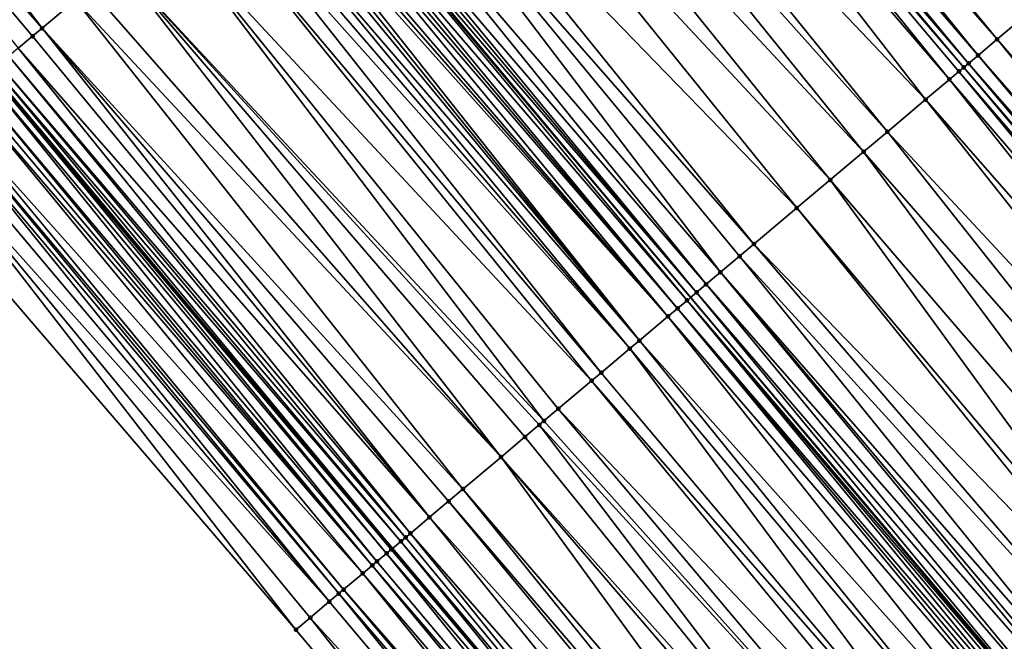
# Model space of a CAD drawing. Header units: feet. Extents: x 2004186 to 2014793, y 836912 to 864902.
# Tile 512 of 974: x 2009159 to 2009191, y 849848 to 849868. Entities that reach past the tile are written whole.
import ezdxf

# ---------------------------------------------------------------- set-up
doc = ezdxf.new("R2010")
doc.units = ezdxf.units.FT
doc.header["$LTSCALE"] = 100
doc.header["$MEASUREMENT"] = 0
for name, color, linetype, lineweight in [('EP_Travel Lane', 5, 'Continuous', 40), ('GPL_Skip Line', 2, 'Continuous', 40), ('Road Shots', 4, 'Continuous', 200), ('Road X-Section', 30, 'Continuous', 13)]:
    doc.layers.add(name, color=color, linetype=linetype, lineweight=lineweight)
doc.layers.add('I-77 SB_MM21-27-Surface-Border', color=7, linetype='Continuous')
doc.layers.add('I-77 SB_MM21-27-Surface-TIN', color=7, linetype='Continuous')

msp = doc.modelspace()

# ---------------------------------------------------------------- linework, layer by layer
at = {"layer": 'EP_Travel Lane'}
msp.add_polyline3d([(2009248.711582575, 849758.8066755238, 425.9851145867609), (2009235.831130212, 849774.1068169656, 425.9918020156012), (2009222.954624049, 849789.3975841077, 425.9544005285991), (2009210.068284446, 849804.6927735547, 425.934785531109), (2009197.18194539, 849819.9879623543, 425.9167555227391), (2009184.295617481, 849835.2831379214, 425.9311335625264), (2009171.409278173, 849850.5783270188, 425.9123745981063), (2009158.522948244, 849865.8735049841, 425.9208108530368), (2009145.636616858, 849881.1686846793, 425.9254772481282), (2009132.750286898, 849896.4638626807, 425.9335657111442), (2009119.853862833, 849911.7654013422, 425.9412436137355), (2009106.961927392, 849927.0558134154, 425.9879179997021), (2009094.069980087, 849942.3462395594, 426.0210785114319), (2009081.178018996, 849957.636682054, 426.0383791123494), (2009068.286066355, 849972.9271145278, 426.0653224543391), (2009055.394116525, 849988.2175436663, 426.0955201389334), (2009042.502172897, 850003.5079654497, 426.1328361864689)], dxfattribs=at)
at = {"layer": 'GPL_Skip Line'}
for points in [[(2009280.342932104, 849759.2818845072, 426.3741667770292), (2009267.467481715, 849774.5862236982, 426.3685787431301), (2009254.592042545, 849789.8905495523, 426.3357610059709), (2009241.714104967, 849805.1927901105, 426.3240390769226), (2009228.832333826, 849820.4918240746, 426.3074661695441), (2009215.950572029, 849835.7908469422, 426.3180639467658), (2009203.068817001, 849851.0898617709, 426.3483442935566), (2009190.187054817, 849866.3888850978, 426.3578172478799), (2009177.305283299, 849881.6879195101, 426.3401470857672), (2009164.423530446, 849896.9869317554, 426.3767538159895), (2009151.541766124, 849912.2859576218, 426.3800087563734), (2009138.6634033, 849927.5878026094, 426.428996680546), (2009125.788463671, 849942.8925916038, 426.4307383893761), (2009112.913553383, 849958.1973457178, 426.4662020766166), (2009100.038626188, 849973.5021199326, 426.4822330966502), (2009087.16368466, 849988.8069111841, 426.4817926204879), (2009074.288790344, 850004.1116463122, 426.5356119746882)], [(2009258.240436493, 849766.8234536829, 426.2355876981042), (2009245.35881301, 849782.1225825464, 426.2096794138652), (2009232.481298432, 849797.4188704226, 426.1892280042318), (2009219.60221179, 849812.7201698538, 426.1653150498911), (2009206.723128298, 849828.0214655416, 426.1505671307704), (2009193.844062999, 849843.3227396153, 426.1887344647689), (2009180.964987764, 849858.6240254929, 426.1980038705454), (2009168.085904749, 849873.9253206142, 426.1846081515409), (2009155.206833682, 849889.2266015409, 426.2061943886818), (2009142.32775902, 849904.5278867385, 426.2169670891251), (2009129.441450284, 849919.8302820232, 426.2487433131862), (2009116.554901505, 849935.1252775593, 426.265992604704), (2009103.668353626, 849950.4202720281, 426.2843243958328), (2009090.781818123, 849965.7152518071, 426.3168493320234), (2009077.895265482, 849981.0102519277, 426.3296685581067), (2009065.008742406, 849996.3052169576, 426.3764487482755)]]:
    msp.add_polyline3d(points, dxfattribs=at)
at = {"layer": 'I-77 SB_MM21-27-Surface-Border', "color": 3, "linetype": 'ByBlock', "lineweight": -2}
msp.add_polyline3d([(2009247.26595695, 849757.5903889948, 425.8772676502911), (2009234.390502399, 849772.8947331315, 425.88163072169), (2009222.131206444, 849788.7043066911, 425.8979844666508), (2009208.025482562, 849802.9728360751, 425.7920166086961), (2009194.378737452, 849817.6278088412, 425.7093740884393), (2009181.190988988, 849832.6692037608, 425.7020373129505), (2009168.309222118, 849847.9682326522, 425.6978851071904), (2009155.274461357, 849863.1384482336, 425.6830595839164), (2009142.392697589, 849878.4374734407, 425.6883929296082), (2009129.510938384, 849893.7364932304, 425.7061424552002), (2009116.776965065, 849909.1773756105, 425.7309343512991), (2009104.36123053, 849924.8683390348, 425.8036464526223), (2009091.639366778, 849940.3018439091, 425.8377661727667), (2009079.529735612, 849956.2502966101, 425.919551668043), (2009068.185393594, 849972.8424359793, 426.0590927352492), (2009054.698256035, 849987.6322359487, 426.0529552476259), (2009040.445848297, 850001.7783267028, 426.0108012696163)], dxfattribs=at)
at = {"layer": 'I-77 SB_MM21-27-Surface-TIN', "color": 128, "linetype": 'ByBlock', "lineweight": -2}
for points in [[(2009148.053445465, 849883.2035969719, 426.0041719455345), (2009146.982505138, 849882.301883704, 425.9792522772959), (2009160.17025104, 849867.2604918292, 425.9787665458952)], [(2009148.053445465, 849883.2035969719, 426.0041719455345), (2009160.17025104, 849867.2604918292, 425.9787665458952), (2009161.241192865, 849868.1622033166, 426.0080686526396)], [(2009146.982505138, 849882.301883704, 425.9792522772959), (2009159.864268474, 849867.00285901, 425.9727591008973), (2009160.17025104, 849867.2604918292, 425.9787665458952)], [(2009146.982505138, 849882.301883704, 425.9792522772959), (2009159.405293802, 849866.6164107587, 425.9613543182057), (2009159.864268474, 849867.00285901, 425.9727591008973)], [(2009178.070231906, 849882.332010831, 426.3324602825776), (2009177.611263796, 849881.9455547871, 426.3401369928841), (2009190.799012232, 849866.904159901, 426.34738953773)], [(2009178.070231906, 849882.332010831, 426.3324602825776), (2009190.799012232, 849866.904159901, 426.34738953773), (2009191.869933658, 849867.8058956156, 426.3173649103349)], [(2009177.152293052, 849881.5591018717, 426.3401521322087), (2009190.187054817, 849866.3888850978, 426.3578172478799), (2009177.305283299, 849881.6879195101, 426.3401470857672)], [(2009177.611263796, 849881.9455547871, 426.3401369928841), (2009177.305283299, 849881.6879195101, 426.3401470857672), (2009190.187054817, 849866.3888850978, 426.3578172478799)], [(2009177.611263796, 849881.9455547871, 426.3401369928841), (2009190.187054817, 849866.3888850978, 426.3578172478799), (2009190.799012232, 849866.904159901, 426.34738953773)], [(2009176.999303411, 849881.4302835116, 426.3419244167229), (2009176.846316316, 849881.3014621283, 426.3510989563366), (2009189.881074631, 849866.1312494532, 426.3587294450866)], [(2009177.152293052, 849881.5591018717, 426.3401521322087), (2009176.999303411, 849881.4302835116, 426.3419244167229), (2009189.881074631, 849866.1312494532, 426.3587294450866)], [(2009177.152293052, 849881.5591018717, 426.3401521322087), (2009189.881074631, 849866.1312494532, 426.3587294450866), (2009190.187054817, 849866.3888850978, 426.3578172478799)], [(2009176.693326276, 849881.172644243, 426.3517085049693), (2009176.234353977, 849880.7861931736, 426.3472041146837), (2009189.26911349, 849865.6159790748, 426.3583228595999)], [(2009176.846316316, 849881.3014621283, 426.3510989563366), (2009176.693326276, 849881.172644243, 426.3517085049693), (2009189.728085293, 849866.0024307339, 426.3613815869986)], [(2009176.693326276, 849881.172644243, 426.3517085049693), (2009189.575094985, 849865.8736131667, 426.361212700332), (2009189.728085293, 849866.0024307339, 426.3613815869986)], [(2009176.693326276, 849881.172644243, 426.3517085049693), (2009189.26911349, 849865.6159790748, 426.3583228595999), (2009189.575094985, 849865.8736131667, 426.361212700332)], [(2009176.846316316, 849881.3014621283, 426.3510989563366), (2009189.728085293, 849866.0024307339, 426.3613815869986), (2009189.881074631, 849866.1312494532, 426.3587294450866)], [(2009176.234353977, 849880.7861931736, 426.3472041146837), (2009174.704440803, 849879.4980294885, 426.3161608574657), (2009188.504156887, 849864.9718972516, 426.3427566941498)], [(2009176.234353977, 849880.7861931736, 426.3472041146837), (2009188.504156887, 849864.9718972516, 426.3427566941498), (2009189.26911349, 849865.6159790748, 426.3583228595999)], [(2009174.704440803, 849879.4980294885, 426.3161608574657), (2009173.939484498, 849878.8539473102, 426.3014612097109), (2009187.280225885, 849863.9413668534, 426.3165800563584)], [(2009174.704440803, 849879.4980294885, 426.3161608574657), (2009187.280225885, 849863.9413668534, 426.3165800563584), (2009188.504156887, 849864.9718972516, 426.3427566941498)], [(2009173.939484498, 849878.8539473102, 426.3014612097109), (2009172.868546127, 849877.952231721, 426.2822027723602), (2009186.51526896, 849863.2972854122, 426.3000782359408)], [(2009173.939484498, 849878.8539473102, 426.3014612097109), (2009186.51526896, 849863.2972854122, 426.3000782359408), (2009187.280225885, 849863.9413668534, 426.3165800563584)], [(2009172.868546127, 849877.952231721, 426.2822027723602), (2009171.797605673, 849877.0505186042, 426.256890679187), (2009185.444330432, 849862.3955700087, 426.2803691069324)], [(2009172.868546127, 849877.952231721, 426.2822027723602), (2009185.444330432, 849862.3955700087, 426.2803691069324), (2009186.51526896, 849863.2972854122, 426.3000782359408)], [(2009171.797605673, 849877.0505186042, 426.256890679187), (2009170.420683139, 849875.8911720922, 426.2269814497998), (2009184.373389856, 849861.4938570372, 426.2547053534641)], [(2009171.797605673, 849877.0505186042, 426.256890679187), (2009184.373389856, 849861.4938570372, 426.2547053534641), (2009185.444330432, 849862.3955700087, 426.2803691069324)], [(2009170.420683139, 849875.8911720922, 426.2269814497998), (2009169.808719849, 849875.375904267, 426.2203210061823), (2009182.996468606, 849860.3345089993, 426.2285370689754)], [(2009170.420683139, 849875.8911720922, 426.2269814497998), (2009182.996468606, 849860.3345089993, 426.2285370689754), (2009184.373389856, 849861.4938570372, 426.2547053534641)], [(2009169.808719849, 849875.375904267, 426.2203210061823), (2009168.890774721, 849874.6030027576, 426.2097709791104), (2009181.925533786, 849859.4327891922, 426.2196107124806)], [(2009169.808719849, 849875.375904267, 426.2203210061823), (2009182.537495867, 849859.9480584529, 426.2227536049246), (2009182.996468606, 849860.3345089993, 426.2285370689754)], [(2009169.808719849, 849875.375904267, 426.2203210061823), (2009181.925533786, 849859.4327891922, 426.2196107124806), (2009182.537495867, 849859.9480584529, 426.2227536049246)], [(2009168.890774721, 849874.6030027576, 426.2097709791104), (2009168.431800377, 849874.2165541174, 426.1993186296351), (2009181.466561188, 849859.0463384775, 426.2142393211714)], [(2009168.890774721, 849874.6030027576, 426.2097709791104), (2009181.466561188, 849859.0463384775, 426.2142393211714), (2009181.925533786, 849859.4327891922, 426.2196107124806)], [(2009168.431800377, 849874.2165541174, 426.1993186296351), (2009168.278807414, 849874.0877397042, 426.1914265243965), (2009181.160577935, 849858.7887064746, 426.2062343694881)], [(2009168.431800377, 849874.2165541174, 426.1993186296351), (2009181.160577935, 849858.7887064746, 426.2062343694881), (2009181.466561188, 849859.0463384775, 426.2142393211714)], [(2009167.819831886, 849873.7012924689, 426.1775339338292), (2009180.854593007, 849858.5310764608, 426.1933584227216), (2009168.085904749, 849873.9253206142, 426.1846081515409)], [(2009168.125815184, 849873.9589244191, 426.1856692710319), (2009168.085904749, 849873.9253206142, 426.1846081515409), (2009180.964987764, 849858.6240254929, 426.1980038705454)], [(2009180.854593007, 849858.5310764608, 426.1933584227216), (2009180.964987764, 849858.6240254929, 426.1980038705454), (2009168.085904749, 849873.9253206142, 426.1846081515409)], [(2009168.278807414, 849874.0877397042, 426.1914265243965), (2009168.125815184, 849873.9589244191, 426.1856692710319), (2009181.160577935, 849858.7887064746, 426.2062343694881)], [(2009168.125815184, 849873.9589244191, 426.1856692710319), (2009180.964987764, 849858.6240254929, 426.1980038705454), (2009181.160577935, 849858.7887064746, 426.2062343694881)], [(2009167.666842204, 849873.572474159, 426.1791842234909), (2009167.513851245, 849873.4436573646, 426.1771219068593), (2009180.548612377, 849858.2734413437, 426.1929795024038)], [(2009167.819831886, 849873.7012924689, 426.1775339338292), (2009167.666842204, 849873.572474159, 426.1791842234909), (2009180.548612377, 849858.2734413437, 426.1929795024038)], [(2009167.819831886, 849873.7012924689, 426.1775339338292), (2009180.548612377, 849858.2734413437, 426.1929795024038), (2009180.854593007, 849858.5310764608, 426.1933584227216)], [(2009167.2078728, 849873.1860196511, 426.183098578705), (2009167.054881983, 849873.057202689, 426.1814476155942), (2009180.242629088, 849858.0158093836, 426.1848690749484)], [(2009167.513851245, 849873.4436573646, 426.1771219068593), (2009167.2078728, 849873.1860196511, 426.183098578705), (2009180.242629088, 849858.0158093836, 426.1848690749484)], [(2009167.513851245, 849873.4436573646, 426.1771219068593), (2009180.242629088, 849858.0158093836, 426.1848690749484), (2009180.548612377, 849858.2734413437, 426.1929795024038)], [(2009166.90188962, 849872.9283875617, 426.175304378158), (2009166.748896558, 849872.7995732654, 426.1671263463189), (2009179.324675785, 849857.2429175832, 426.1505490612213)], [(2009167.054881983, 849873.057202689, 426.1814476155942), (2009166.90188962, 849872.9283875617, 426.175304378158), (2009180.242629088, 849858.0158093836, 426.1848690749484)], [(2009166.90188962, 849872.9283875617, 426.175304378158), (2009179.324675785, 849857.2429175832, 426.1505490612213), (2009180.242629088, 849858.0158093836, 426.1848690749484)], [(2009166.5959043, 849872.6707580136, 426.1612872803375), (2009166.28991999, 849872.4131272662, 426.1502065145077), (2009179.324675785, 849857.2429175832, 426.1505490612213)], [(2009166.748896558, 849872.7995732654, 426.1671263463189), (2009166.5959043, 849872.6707580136, 426.1612872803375), (2009179.324675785, 849857.2429175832, 426.1505490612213)], [(2009166.28991999, 849872.4131272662, 426.1502065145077), (2009165.983937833, 849872.1554939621, 426.1453862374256), (2009179.018692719, 849856.9852853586, 426.1430873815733)], [(2009166.28991999, 849872.4131272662, 426.1502065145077), (2009179.018692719, 849856.9852853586, 426.1430873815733), (2009179.324675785, 849857.2429175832, 426.1505490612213)], [(2009165.677954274, 849871.897862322, 426.1364918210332), (2009165.218979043, 849871.5114147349, 426.1234607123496), (2009178.100741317, 849856.2123913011, 426.1142939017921)], [(2009165.983937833, 849872.1554939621, 426.1453862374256), (2009165.677954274, 849871.897862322, 426.1364918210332), (2009179.018692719, 849856.9852853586, 426.1430873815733)], [(2009165.677954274, 849871.897862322, 426.1364918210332), (2009178.100741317, 849856.2123913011, 426.1142939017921), (2009179.018692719, 849856.9852853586, 426.1430873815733)], [(2009165.218979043, 849871.5114147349, 426.1234607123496), (2009164.148034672, 849870.6097062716, 426.0867548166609), (2009177.794756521, 849855.9547611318, 426.1017991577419)], [(2009165.218979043, 849871.5114147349, 426.1234607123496), (2009177.794756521, 849855.9547611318, 426.1017991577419), (2009178.100741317, 849856.2123913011, 426.1142939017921)], [(2009164.148034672, 849870.6097062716, 426.0867548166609), (2009162.618118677, 849869.3215459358, 426.0475095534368), (2009176.264837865, 849854.6666039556, 426.0548236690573)], [(2009164.148034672, 849870.6097062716, 426.0867548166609), (2009176.723812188, 849855.0530526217, 426.0652108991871), (2009177.794756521, 849855.9547611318, 426.1017991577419)], [(2009164.148034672, 849870.6097062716, 426.0867548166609), (2009176.264837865, 849854.6666039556, 426.0548236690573), (2009176.723812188, 849855.0530526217, 426.0652108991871)], [(2009162.618118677, 849869.3215459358, 426.0475095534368), (2009161.700167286, 849868.5486518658, 426.018743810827), (2009174.887911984, 849853.5072614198, 426.0151832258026)], [(2009162.618118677, 849869.3215459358, 426.0475095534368), (2009176.111845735, 849854.537788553, 426.0493545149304), (2009176.264837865, 849854.6666039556, 426.0548236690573)], [(2009162.618118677, 849869.3215459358, 426.0475095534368), (2009175.652871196, 849854.1513401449, 426.0383361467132), (2009176.111845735, 849854.537788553, 426.0493545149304)], [(2009162.618118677, 849869.3215459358, 426.0475095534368), (2009174.887911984, 849853.5072614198, 426.0151832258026), (2009175.652871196, 849854.1513401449, 426.0383361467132)], [(2009161.700167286, 849868.5486518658, 426.018743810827), (2009161.241192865, 849868.1622033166, 426.0080686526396), (2009174.887911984, 849853.5072614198, 426.0151832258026)], [(2009161.241192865, 849868.1622033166, 426.0080686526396), (2009160.17025104, 849867.2604918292, 425.9787665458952), (2009173.663980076, 849852.4767320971, 425.9863732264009)], [(2009161.241192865, 849868.1622033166, 426.0080686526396), (2009173.663980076, 849852.4767320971, 425.9863732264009), (2009174.887911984, 849853.5072614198, 426.0151832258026)], [(2009191.869933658, 849867.8058956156, 426.3173649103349), (2009190.799012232, 849866.904159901, 426.34738953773), (2009203.833765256, 849851.7339535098, 426.33963158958)], [(2009160.17025104, 849867.2604918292, 425.9787665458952), (2009159.864268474, 849867.00285901, 425.9727591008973), (2009172.593040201, 849851.5750182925, 425.9627491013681)], [(2009160.17025104, 849867.2604918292, 425.9787665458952), (2009173.205005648, 849852.0902835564, 425.9756788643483), (2009173.663980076, 849852.4767320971, 425.9863732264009)], [(2009160.17025104, 849867.2604918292, 425.9787665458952), (2009172.593040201, 849851.5750182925, 425.9627491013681), (2009173.205005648, 849852.0902835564, 425.9756788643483)], [(2009159.864268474, 849867.00285901, 425.9727591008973), (2009159.405293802, 849866.6164107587, 425.9613543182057), (2009172.593040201, 849851.5750182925, 425.9627491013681)], [(2009190.799012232, 849866.904159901, 426.34738953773), (2009190.187054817, 849866.3888850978, 426.3578172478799), (2009203.374797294, 849851.3474972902, 426.3477394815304)], [(2009190.799012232, 849866.904159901, 426.34738953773), (2009203.374797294, 849851.3474972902, 426.3477394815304), (2009203.833765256, 849851.7339535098, 426.33963158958)], [(2009159.405293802, 849866.6164107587, 425.9613543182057), (2009159.099308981, 849866.3587806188, 425.9487865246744), (2009171.981072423, 849851.0597557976, 425.9430390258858)], [(2009159.405293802, 849866.6164107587, 425.9613543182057), (2009171.981072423, 849851.0597557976, 425.9430390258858), (2009172.593040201, 849851.5750182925, 425.9627491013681)], [(2009159.099308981, 849866.3587806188, 425.9487865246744), (2009158.793325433, 849866.1011489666, 425.9399217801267), (2009171.828081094, 849850.9309394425, 425.9399026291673)], [(2009159.099308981, 849866.3587806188, 425.9487865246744), (2009171.828081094, 849850.9309394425, 425.9399026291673), (2009171.981072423, 849851.0597557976, 425.9430390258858)], [(2009189.881074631, 849866.1312494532, 426.3587294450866), (2009203.068817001, 849851.0898617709, 426.3483442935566), (2009190.187054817, 849866.3888850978, 426.3578172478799)], [(2009203.221806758, 849851.2186799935, 426.3469085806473), (2009190.187054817, 849866.3888850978, 426.3578172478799), (2009203.068817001, 849851.0898617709, 426.3483442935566)], [(2009203.374797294, 849851.3474972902, 426.3477394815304), (2009190.187054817, 849866.3888850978, 426.3578172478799), (2009203.221806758, 849851.2186799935, 426.3469085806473)], [(2009158.640332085, 849865.972335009, 425.9309138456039), (2009158.522948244, 849865.8735049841, 425.9208108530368), (2009171.409278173, 849850.5783270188, 425.9123745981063)], [(2009158.793325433, 849866.1011489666, 425.9399217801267), (2009158.640332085, 849865.972335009, 425.9309138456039), (2009171.67508867, 849850.8021243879, 425.9335816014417)], [(2009158.640332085, 849865.972335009, 425.9309138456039), (2009171.409278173, 849850.5783270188, 425.9123745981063), (2009171.67508867, 849850.8021243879, 425.9335816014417)], [(2009158.793325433, 849866.1011489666, 425.9399217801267), (2009171.67508867, 849850.8021243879, 425.9335816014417), (2009171.828081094, 849850.9309394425, 425.9399026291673)], [(2009189.728085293, 849866.0024307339, 426.3613815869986), (2009189.575094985, 849865.8736131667, 426.361212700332), (2009202.609849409, 849850.7034051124, 426.3575273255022)], [(2009189.881074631, 849866.1312494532, 426.3587294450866), (2009189.728085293, 849866.0024307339, 426.3613815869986), (2009202.762837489, 849850.8322253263, 426.3512157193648)], [(2009189.728085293, 849866.0024307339, 426.3613815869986), (2009202.609849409, 849850.7034051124, 426.3575273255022), (2009202.762837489, 849850.8322253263, 426.3512157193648)], [(2009189.881074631, 849866.1312494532, 426.3587294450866), (2009202.762837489, 849850.8322253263, 426.3512157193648), (2009203.068817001, 849851.0898617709, 426.3483442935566)], [(2009158.334343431, 849865.7147094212, 425.907199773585), (2009158.028357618, 849865.4570804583, 425.8917497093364), (2009170.910121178, 849850.1580554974, 425.8863486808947)], [(2009158.487337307, 849865.8435227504, 425.9177458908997), (2009158.334343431, 849865.7147094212, 425.907199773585), (2009171.21610575, 849850.4156859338, 425.8981894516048)], [(2009158.334343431, 849865.7147094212, 425.907199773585), (2009170.910121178, 849850.1580554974, 425.8863486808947), (2009171.21610575, 849850.4156859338, 425.8981894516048)], [(2009158.487337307, 849865.8435227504, 425.9177458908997), (2009171.369099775, 849850.5444990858, 425.9091690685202), (2009158.522948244, 849865.8735049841, 425.9208108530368)], [(2009158.487337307, 849865.8435227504, 425.9177458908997), (2009171.21610575, 849850.4156859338, 425.8981894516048), (2009171.369099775, 849850.5444990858, 425.9091690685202)], [(2009171.369099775, 849850.5444990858, 425.9091690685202), (2009171.409278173, 849850.5783270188, 425.9123745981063), (2009158.522948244, 849865.8735049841, 425.9208108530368)], [(2009189.26911349, 849865.6159790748, 426.3583228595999), (2009188.504156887, 849864.9718972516, 426.3427566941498), (2009201.691905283, 849849.9305024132, 426.3498943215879)], [(2009189.575094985, 849865.8736131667, 426.361212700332), (2009189.26911349, 849865.6159790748, 426.3583228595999), (2009202.303869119, 849850.4457695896, 426.3581408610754)], [(2009189.26911349, 849865.6159790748, 426.3583228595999), (2009201.691905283, 849849.9305024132, 426.3498943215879), (2009202.303869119, 849850.4457695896, 426.3581408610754)], [(2009189.575094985, 849865.8736131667, 426.361212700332), (2009202.456859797, 849850.5745867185, 426.3593829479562), (2009202.609849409, 849850.7034051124, 426.3575273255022)], [(2009189.575094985, 849865.8736131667, 426.361212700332), (2009202.303869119, 849850.4457695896, 426.3581408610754), (2009202.456859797, 849850.5745867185, 426.3593829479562)], [(2009157.875363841, 849865.328267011, 425.8814931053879), (2009157.72236879, 849865.1994550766, 425.8675313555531), (2009170.757127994, 849850.0292413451, 425.8778181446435)], [(2009158.028357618, 849865.4570804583, 425.8917497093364), (2009157.875363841, 849865.328267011, 425.8814931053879), (2009170.757127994, 849850.0292413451, 425.8778181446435)], [(2009158.028357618, 849865.4570804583, 425.8917497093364), (2009170.757127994, 849850.0292413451, 425.8778181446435), (2009170.910121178, 849850.1580554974, 425.8863486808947)], [(2009157.72236879, 849865.1994550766, 425.8675313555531), (2009157.110385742, 849864.6842107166, 425.8034142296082), (2009170.451139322, 849849.7716157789, 425.8540525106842)], [(2009157.72236879, 849865.1994550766, 425.8675313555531), (2009170.451139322, 849849.7716157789, 425.8540525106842), (2009170.757127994, 849850.0292413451, 425.8778181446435)], [(2009188.504156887, 849864.9718972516, 426.3427566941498), (2009187.280225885, 849863.9413668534, 426.3165800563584), (2009200.926947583, 849849.2864218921, 426.3311394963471)], [(2009188.504156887, 849864.9718972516, 426.3427566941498), (2009200.926947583, 849849.2864218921, 426.3311394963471), (2009201.691905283, 849849.9305024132, 426.3498943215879)], [(2009157.110385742, 849864.6842107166, 425.8034142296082), (2009156.957390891, 849864.5553985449, 425.7900337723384), (2009169.839159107, 849849.2563680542, 425.7981764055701)], [(2009157.110385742, 849864.6842107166, 425.8034142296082), (2009169.839159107, 849849.2563680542, 425.7981764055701), (2009170.451139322, 849849.7716157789, 425.8540525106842)], [(2009156.804397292, 849864.4265848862, 425.7802941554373), (2009156.498412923, 849864.1689542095, 425.7690402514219), (2009169.380179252, 849848.8699259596, 425.7716979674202)], [(2009156.957390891, 849864.5553985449, 425.7900337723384), (2009156.804397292, 849864.4265848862, 425.7802941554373), (2009169.686165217, 849849.1275547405, 425.7875928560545)], [(2009156.804397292, 849864.4265848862, 425.7802941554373), (2009169.380179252, 849848.8699259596, 425.7716979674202), (2009169.686165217, 849849.1275547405, 425.7875928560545)], [(2009156.957390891, 849864.5553985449, 425.7900337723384), (2009169.686165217, 849849.1275547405, 425.7875928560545), (2009169.839159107, 849849.2563680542, 425.7981764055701)], [(2009156.498412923, 849864.1689542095, 425.7690402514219), (2009156.039430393, 849863.7825152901, 425.7347858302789), (2009169.380179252, 849848.8699259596, 425.7716979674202)], [(2009156.039430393, 849863.7825152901, 425.7347858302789), (2009155.274461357, 849863.1384482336, 425.6830595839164), (2009168.309222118, 849847.9682326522, 425.6978851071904)], [(2009156.039430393, 849863.7825152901, 425.7347858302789), (2009168.768204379, 849848.3546718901, 425.7313581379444), (2009169.380179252, 849848.8699259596, 425.7716979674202)], [(2009156.039430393, 849863.7825152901, 425.7347858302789), (2009168.309222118, 849847.9682326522, 425.6978851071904), (2009168.768204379, 849848.3546718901, 425.7313581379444)], [(2009187.280225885, 849863.9413668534, 426.3165800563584), (2009186.51526896, 849863.2972854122, 426.3000782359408), (2009199.703015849, 849848.2558923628, 426.3028353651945)], [(2009187.280225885, 849863.9413668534, 426.3165800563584), (2009199.703015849, 849848.2558923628, 426.3028353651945), (2009200.926947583, 849849.2864218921, 426.3311394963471)], [(2009186.51526896, 849863.2972854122, 426.3000782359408), (2009185.444330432, 849862.3955700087, 426.2803691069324), (2009198.479086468, 849847.225360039, 426.2813733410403)], [(2009186.51526896, 849863.2972854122, 426.3000782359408), (2009198.479086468, 849847.225360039, 426.2813733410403), (2009199.703015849, 849848.2558923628, 426.3028353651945)], [(2009185.444330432, 849862.3955700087, 426.2803691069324), (2009184.373389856, 849861.4938570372, 426.2547053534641), (2009197.255154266, 849846.1948310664, 426.2517065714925)], [(2009185.444330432, 849862.3955700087, 426.2803691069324), (2009197.255154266, 849846.1948310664, 426.2517065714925), (2009198.479086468, 849847.225360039, 426.2813733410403)], [(2009184.373389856, 849861.4938570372, 426.2547053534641), (2009182.996468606, 849860.3345089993, 426.2285370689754), (2009196.949171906, 849845.9371980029, 426.2462978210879)], [(2009184.373389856, 849861.4938570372, 426.2547053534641), (2009196.949171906, 849845.9371980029, 426.2462978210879), (2009197.255154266, 849846.1948310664, 426.2517065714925)], [(2009182.996468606, 849860.3345089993, 426.2285370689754), (2009182.537495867, 849859.9480584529, 426.2227536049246), (2009196.031224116, 849845.164299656, 426.2280076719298)], [(2009182.996468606, 849860.3345089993, 426.2285370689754), (2009196.031224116, 849845.164299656, 426.2280076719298), (2009196.949171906, 849845.9371980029, 426.2462978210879)], [(2009182.537495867, 849859.9480584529, 426.2227536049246), (2009181.925533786, 849859.4327891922, 426.2196107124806), (2009195.113277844, 849844.3913995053, 426.2141347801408)], [(2009182.537495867, 849859.9480584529, 426.2227536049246), (2009195.113277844, 849844.3913995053, 426.2141347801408), (2009196.031224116, 849845.164299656, 426.2280076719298)], [(2009181.925533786, 849859.4327891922, 426.2196107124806), (2009181.466561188, 849859.0463384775, 426.2142393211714), (2009194.654306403, 849844.0049474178, 426.2121247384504)], [(2009181.925533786, 849859.4327891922, 426.2196107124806), (2009194.807297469, 849844.1337640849, 426.2144977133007), (2009195.113277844, 849844.3913995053, 426.2141347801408)], [(2009181.925533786, 849859.4327891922, 426.2196107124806), (2009194.654306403, 849844.0049474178, 426.2121247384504), (2009194.807297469, 849844.1337640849, 426.2144977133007)], [(2009181.466561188, 849859.0463384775, 426.2142393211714), (2009181.160577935, 849858.7887064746, 426.2062343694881), (2009194.195332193, 849843.6184986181, 426.2020644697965)], [(2009181.466561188, 849859.0463384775, 426.2142393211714), (2009194.195332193, 849843.6184986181, 426.2020644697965), (2009194.654306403, 849844.0049474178, 426.2121247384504)], [(2009180.854593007, 849858.5310764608, 426.1933584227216), (2009193.844062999, 849843.3227396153, 426.1887344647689), (2009180.964987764, 849858.6240254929, 426.1980038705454)], [(2009181.160577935, 849858.7887064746, 426.2062343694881), (2009180.964987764, 849858.6240254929, 426.1980038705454), (2009193.889347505, 849843.3608683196, 426.18988582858)], [(2009193.889347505, 849843.3608683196, 426.18988582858), (2009180.964987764, 849858.6240254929, 426.1980038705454), (2009193.844062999, 849843.3227396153, 426.1887344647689)], [(2009181.160577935, 849858.7887064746, 426.2062343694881), (2009193.889347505, 849843.3608683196, 426.18988582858), (2009194.195332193, 849843.6184986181, 426.2020644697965)], [(2009180.854593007, 849858.5310764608, 426.1933584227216), (2009180.548612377, 849858.2734413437, 426.1929795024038), (2009193.58336571, 849843.103234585, 426.1861208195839)], [(2009180.854593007, 849858.5310764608, 426.1933584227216), (2009193.736355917, 849843.2320522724, 426.1859959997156), (2009193.844062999, 849843.3227396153, 426.1887344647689)], [(2009180.854593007, 849858.5310764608, 426.1933584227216), (2009193.58336571, 849843.103234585, 426.1861208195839), (2009193.736355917, 849843.2320522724, 426.1859959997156)], [(2009180.242629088, 849858.0158093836, 426.1848690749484), (2009179.324675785, 849857.2429175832, 426.1505490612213), (2009192.665421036, 849842.3303325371, 426.1768933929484)], [(2009180.548612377, 849858.2734413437, 426.1929795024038), (2009180.242629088, 849858.0158093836, 426.1848690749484), (2009193.277386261, 849842.8455980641, 426.1891784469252)], [(2009180.242629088, 849858.0158093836, 426.1848690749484), (2009192.665421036, 849842.3303325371, 426.1768933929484), (2009193.277386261, 849842.8455980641, 426.1891784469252)], [(2009180.548612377, 849858.2734413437, 426.1929795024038), (2009193.430376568, 849842.9744156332, 426.1893424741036), (2009193.58336571, 849843.103234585, 426.1861208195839)], [(2009180.548612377, 849858.2734413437, 426.1929795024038), (2009193.277386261, 849842.8455980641, 426.1891784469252), (2009193.430376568, 849842.9744156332, 426.1893424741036)], [(2009179.324675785, 849857.2429175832, 426.1505490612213), (2009179.018692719, 849856.9852853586, 426.1430873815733), (2009191.900460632, 849841.6862552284, 426.1502728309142)], [(2009179.324675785, 849857.2429175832, 426.1505490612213), (2009191.900460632, 849841.6862552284, 426.1502728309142), (2009192.665421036, 849842.3303325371, 426.1768933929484)], [(2009179.018692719, 849856.9852853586, 426.1430873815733), (2009178.100741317, 849856.2123913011, 426.1142939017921), (2009190.982510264, 849840.9133599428, 426.1244866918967)], [(2009179.018692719, 849856.9852853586, 426.1430873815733), (2009190.982510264, 849840.9133599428, 426.1244866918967), (2009191.900460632, 849841.6862552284, 426.1502728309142)], [(2009178.100741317, 849856.2123913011, 426.1142939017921), (2009177.794756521, 849855.9547611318, 426.1017991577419), (2009190.982510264, 849840.9133599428, 426.1244866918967)], [(2009177.794756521, 849855.9547611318, 426.1017991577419), (2009176.723812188, 849855.0530526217, 426.0652108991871), (2009190.523534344, 849840.526913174, 426.1094536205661)], [(2009177.794756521, 849855.9547611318, 426.1017991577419), (2009190.523534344, 849840.526913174, 426.1094536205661), (2009190.982510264, 849840.9133599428, 426.1244866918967)], [(2009176.723812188, 849855.0530526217, 426.0652108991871), (2009176.264837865, 849854.6666039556, 426.0548236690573), (2009189.605584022, 849839.7540178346, 426.0837996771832)], [(2009176.723812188, 849855.0530526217, 426.0652108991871), (2009189.605584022, 849839.7540178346, 426.0837996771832), (2009190.523534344, 849840.526913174, 426.1094536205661)], [(2009176.111845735, 849854.537788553, 426.0493545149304), (2009175.652871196, 849854.1513401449, 426.0383361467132), (2009188.228660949, 849838.594671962, 426.0523300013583)], [(2009176.264837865, 849854.6666039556, 426.0548236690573), (2009176.111845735, 849854.537788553, 426.0493545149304), (2009189.605584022, 849839.7540178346, 426.0837996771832)], [(2009176.111845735, 849854.537788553, 426.0493545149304), (2009188.228660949, 849838.594671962, 426.0523300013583), (2009189.605584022, 849839.7540178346, 426.0837996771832)], [(2009175.652871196, 849854.1513401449, 426.0383361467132), (2009174.887911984, 849853.5072614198, 426.0151832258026), (2009188.228660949, 849838.594671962, 426.0523300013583)], [(2009174.887911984, 849853.5072614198, 426.0151832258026), (2009173.663980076, 849852.4767320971, 425.9863732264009), (2009186.698744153, 849837.3065125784, 426.0107593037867)], [(2009174.887911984, 849853.5072614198, 426.0151832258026), (2009187.922676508, 849838.3370413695, 426.0408711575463), (2009188.228660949, 849838.594671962, 426.0523300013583)], [(2009174.887911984, 849853.5072614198, 426.0151832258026), (2009186.698744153, 849837.3065125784, 426.0107593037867), (2009187.922676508, 849838.3370413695, 426.0408711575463)], [(2009173.663980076, 849852.4767320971, 425.9863732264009), (2009173.205005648, 849852.0902835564, 425.9756788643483), (2009186.239768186, 849836.920065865, 425.9955905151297)], [(2009173.663980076, 849852.4767320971, 425.9863732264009), (2009186.239768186, 849836.920065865, 425.9955905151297), (2009186.698744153, 849837.3065125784, 426.0107593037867)], [(2009173.205005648, 849852.0902835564, 425.9756788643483), (2009172.593040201, 849851.5750182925, 425.9627491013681), (2009185.933784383, 849836.6624345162, 425.9859841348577)], [(2009173.205005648, 849852.0902835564, 425.9756788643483), (2009185.933784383, 849836.6624345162, 425.9859841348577), (2009186.239768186, 849836.920065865, 425.9955905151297)], [(2009172.593040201, 849851.5750182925, 425.9627491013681), (2009171.981072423, 849851.0597557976, 425.9430390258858), (2009185.168828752, 849836.018351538, 425.9732456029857)], [(2009172.593040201, 849851.5750182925, 425.9627491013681), (2009185.168828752, 849836.018351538, 425.9732456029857), (2009185.933784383, 849836.6624345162, 425.9859841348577)], [(2009171.981072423, 849851.0597557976, 425.9430390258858), (2009171.828081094, 849850.9309394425, 425.9399026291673), (2009184.556859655, 849835.5030906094, 425.9497003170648)], [(2009171.981072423, 849851.0597557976, 425.9430390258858), (2009184.556859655, 849835.5030906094, 425.9497003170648), (2009185.168828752, 849836.018351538, 425.9732456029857)], [(2009171.67508867, 849850.8021243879, 425.9335816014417), (2009171.409278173, 849850.5783270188, 425.9123745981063), (2009184.295617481, 849835.2831379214, 425.9311335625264)], [(2009171.828081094, 849850.9309394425, 425.9399026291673), (2009171.67508867, 849850.8021243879, 425.9335816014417), (2009184.556859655, 849835.5030906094, 425.9497003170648)], [(2009171.67508867, 849850.8021243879, 425.9335816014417), (2009184.295617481, 849835.2831379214, 425.9311335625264), (2009184.556859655, 849835.5030906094, 425.9497003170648)], [(2009171.21610575, 849850.4156859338, 425.8981894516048), (2009170.910121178, 849850.1580554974, 425.8863486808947), (2009183.791889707, 849834.8590246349, 425.8953270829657)], [(2009171.369099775, 849850.5444990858, 425.9091690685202), (2009171.21610575, 849850.4156859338, 425.8981894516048), (2009184.250871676, 849835.2454642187, 425.9279534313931)], [(2009171.21610575, 849850.4156859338, 425.8981894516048), (2009183.791889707, 849834.8590246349, 425.8953270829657), (2009184.250871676, 849835.2454642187, 425.9279534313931)], [(2009171.369099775, 849850.5444990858, 425.9091690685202), (2009184.250871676, 849835.2454642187, 425.9279534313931), (2009171.409278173, 849850.5783270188, 425.9123745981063)], [(2009184.250871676, 849835.2454642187, 425.9279534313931), (2009184.295617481, 849835.2831379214, 425.9311335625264), (2009171.409278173, 849850.5783270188, 425.9123745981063)], [(2009170.910121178, 849850.1580554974, 425.8863486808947), (2009170.757127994, 849850.0292413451, 425.8778181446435), (2009183.791889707, 849834.8590246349, 425.8953270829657)], [(2009170.757127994, 849850.0292413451, 425.8778181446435), (2009170.451139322, 849849.7716157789, 425.8540525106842), (2009183.485899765, 849834.6014005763, 425.8678699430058)], [(2009170.757127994, 849850.0292413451, 425.8778181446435), (2009183.485899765, 849834.6014005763, 425.8678699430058), (2009183.791889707, 849834.8590246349, 425.8953270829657)], [(2009170.451139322, 849849.7716157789, 425.8540525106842), (2009169.839159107, 849849.2563680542, 425.7981764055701), (2009183.026914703, 849834.2149646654, 425.8262503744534)], [(2009170.451139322, 849849.7716157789, 425.8540525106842), (2009183.026914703, 849834.2149646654, 425.8262503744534), (2009183.485899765, 849834.6014005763, 425.8678699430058)], [(2009169.839159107, 849849.2563680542, 425.7981764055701), (2009169.686165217, 849849.1275547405, 425.7875928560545), (2009182.720926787, 849833.9573382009, 425.8046839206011)], [(2009169.839159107, 849849.2563680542, 425.7981764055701), (2009182.720926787, 849833.9573382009, 425.8046839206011), (2009183.026914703, 849834.2149646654, 425.8262503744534)], [(2009169.380179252, 849848.8699259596, 425.7716979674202), (2009168.768204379, 849848.3546718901, 425.7313581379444), (2009182.261946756, 849833.5708963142, 425.7776969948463)], [(2009169.686165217, 849849.1275547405, 425.7875928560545), (2009169.380179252, 849848.8699259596, 425.7716979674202), (2009182.261946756, 849833.5708963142, 425.7776969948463)], [(2009169.686165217, 849849.1275547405, 425.7875928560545), (2009182.261946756, 849833.5708963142, 425.7776969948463), (2009182.720926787, 849833.9573382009, 425.8046839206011)], [(2009168.768204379, 849848.3546718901, 425.7313581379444), (2009168.309222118, 849847.9682326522, 425.6978851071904), (2009181.190988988, 849832.6692037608, 425.7020373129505)], [(2009168.768204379, 849848.3546718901, 425.7313581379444), (2009181.190988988, 849832.6692037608, 425.7020373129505), (2009182.261946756, 849833.5708963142, 425.7776969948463)]]:
    msp.add_3dface(points, dxfattribs=at)
at = {"layer": 'Road Shots', "lineweight": 100}
for p in [(2009160.17025104, 849867.2604918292, 425.9787665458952), (2009159.864268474, 849867.00285901, 425.9727591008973), (2009190.799012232, 849866.904159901, 426.34738953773), (2009190.187054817, 849866.3888850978, 426.3578172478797), (2009189.728085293, 849866.0024307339, 426.3613815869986), (2009189.881074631, 849866.1312494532, 426.3587294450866), (2009189.26911349, 849865.6159790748, 426.3583228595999), (2009189.575094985, 849865.8736131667, 426.361212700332), (2009188.504156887, 849864.9718972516, 426.3427566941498), (2009187.280225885, 849863.9413668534, 426.3165800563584), (2009186.51526896, 849863.2972854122, 426.3000782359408), (2009185.444330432, 849862.3955700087, 426.2803691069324), (2009184.373389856, 849861.4938570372, 426.2547053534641), (2009182.996468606, 849860.3345089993, 426.2285370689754), (2009182.537495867, 849859.9480584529, 426.2227536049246), (2009181.925533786, 849859.4327891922, 426.2196107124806), (2009181.466561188, 849859.0463384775, 426.2142393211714), (2009181.160577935, 849858.7887064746, 426.2062343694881), (2009180.854593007, 849858.5310764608, 426.1933584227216), (2009180.242629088, 849858.0158093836, 426.1848690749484), (2009180.548612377, 849858.2734413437, 426.1929795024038), (2009179.324675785, 849857.2429175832, 426.1505490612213), (2009179.018692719, 849856.9852853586, 426.1430873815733), (2009178.100741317, 849856.2123913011, 426.1142939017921), (2009177.794756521, 849855.9547611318, 426.1017991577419), (2009176.723812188, 849855.0530526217, 426.0652108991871), (2009176.111845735, 849854.537788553, 426.0493545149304), (2009176.264837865, 849854.6666039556, 426.0548236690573), (2009175.652871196, 849854.1513401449, 426.0383361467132), (2009174.887911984, 849853.5072614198, 426.0151832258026), (2009173.663980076, 849852.4767320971, 425.9863732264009), (2009173.205005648, 849852.0902835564, 425.9756788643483), (2009172.593040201, 849851.5750182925, 425.9627491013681), (2009171.981072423, 849851.0597557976, 425.9430390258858), (2009171.67508867, 849850.8021243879, 425.9335816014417), (2009171.828081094, 849850.9309394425, 425.9399026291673), (2009171.21610575, 849850.4156859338, 425.8981894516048), (2009171.369099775, 849850.5444990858, 425.9091690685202), (2009170.910121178, 849850.1580554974, 425.8863486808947), (2009170.757127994, 849850.0292413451, 425.8778181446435), (2009170.451139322, 849849.7716157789, 425.8540525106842), (2009169.839159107, 849849.2563680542, 425.7981764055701), (2009169.380179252, 849848.8699259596, 425.7716979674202), (2009169.686165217, 849849.1275547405, 425.7875928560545), (2009168.768204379, 849848.3546718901, 425.7313581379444), (2009168.309222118, 849847.9682326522, 425.6978851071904)]:
    msp.add_point(p, dxfattribs=at)
at = {"layer": 'Road X-Section', "extrusion": (-0.6440880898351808, 0.7649511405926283, 0.0005338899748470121), "elevation": -643968.9785385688, "flags": 128}
msp.add_lwpolyline([(-2084292.641343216, 769.4917510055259), (-2084293.641343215, 769.5434772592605), (-2084294.241343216, 769.5777316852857), (-2084294.641343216, 769.5889855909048), (-2084294.841343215, 769.5987252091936), (-2084295.041343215, 769.6121056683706), (-2084295.841343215, 769.6762228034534), (-2084296.041343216, 769.690184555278), (-2084296.241343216, 769.7004411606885), (-2084296.641343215, 769.7158912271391), (-2084296.841343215, 769.7264373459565), (-2084297.041343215, 769.7396053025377), (-2084297.241343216, 769.7486132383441), (-2084297.641343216, 769.7574779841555), (-2084298.041343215, 769.7700457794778), (-2084298.641343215, 769.7814505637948), (-2084299.041343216, 769.7874580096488), (-2084300.441343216, 769.8167601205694), (-2084301.041343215, 769.8274352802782), (-2084302.241343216, 769.856201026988), (-2084304.241343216, 769.8954462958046), (-2084305.641343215, 769.9321521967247), (-2084306.241343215, 769.9451833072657), (-2084306.641343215, 769.9540777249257), (-2084307.041343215, 769.9588980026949), (-2084307.441343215, 769.9699787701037), (-2084307.641343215, 769.9758178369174), (-2084307.841343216, 769.9839958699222), (-2084308.041343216, 769.9901391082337), (-2084308.241343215, 769.9917900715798), (-2084308.641343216, 769.9858133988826), (-2084308.841343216, 769.987875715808), (-2084309.041343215, 769.986225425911), (-2084309.441343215, 769.9943607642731), (-2084309.641343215, 770.0001180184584), (-2084309.841343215, 770.0080101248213), (-2084310.441343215, 770.0184624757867), (-2084311.641343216, 770.0290125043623), (-2084312.441343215, 770.0356729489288), (-2084314.241343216, 770.0655821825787), (-2084315.641343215, 770.0908942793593), (-2084317.041343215, 770.1101527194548), (-2084318.041343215, 770.1248523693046), (-2084320.041343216, 770.1558956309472), (-2084320.641343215, 770.1604000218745), (-2084320.841343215, 770.1597904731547), (-2084321.041343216, 770.1506159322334), (-2084321.241343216, 770.1488436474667), (-2084321.841343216, 770.1488285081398), (-2084322.441343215, 770.1411517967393), (-2084324.041343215, 770.1123374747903), (-2084324.841343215, 770.1005675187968), (-2084326.041343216, 770.0867252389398), (-2084326.841343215, 770.0775945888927), (-2084328.241343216, 770.0657123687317), (-2084330.641343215, 770.0338006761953), (-2084332.041343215, 770.0119721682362), (-2084332.441343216, 770.0031831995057), (-2084332.841343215, 769.9900585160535), (-2084333.041343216, 769.981974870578), (-2084333.241343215, 769.9836959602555), (-2084333.641343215, 770.0019997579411), (-2084333.841343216, 770.0017327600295), (-2084334.041343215, 769.9902195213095), (-2084334.241343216, 769.9749146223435), (-2084334.841343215, 769.9528002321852), (-2084335.241343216, 769.9399738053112), (-2084335.441343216, 769.9417789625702), (-2084335.641343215, 769.9414235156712), (-2084336.041343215, 769.9278250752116), (-2084337.441343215, 769.8670206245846), (-2084338.641343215, 769.8189239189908), (-2084339.441343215, 769.7814365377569), (-2084340.241343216, 769.7482410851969), (-2084342.041343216, 769.6707415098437)], dxfattribs=at)
at = {"layer": 'Road X-Section', "extrusion": (-0.6440880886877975, 0.7649511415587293, 0.0005338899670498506), "elevation": -643988.9754122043, "flags": 128}
msp.add_lwpolyline([(-2084292.84230913, 769.5172476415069), (-2084293.44230913, 769.5507206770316), (-2084294.24230913, 769.5910605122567), (-2084294.642309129, 769.606955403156), (-2084294.842309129, 769.6175389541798), (-2084295.64230913, 769.6734150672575), (-2084296.04230913, 769.6971807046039), (-2084296.24230913, 769.7057112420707), (-2084296.642309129, 769.7175520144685), (-2084296.842309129, 769.7285316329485), (-2084297.24230913, 769.7529441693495), (-2084297.44230913, 769.759265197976), (-2084297.64230913, 769.7624015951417), (-2084298.44230913, 769.7821116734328), (-2084299.24230913, 769.7950414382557), (-2084299.84230913, 769.8057358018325), (-2084301.44230913, 769.8345458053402), (-2084302.44230913, 769.8576987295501), (-2084303.04230913, 769.8687170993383), (-2084303.242309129, 769.8741862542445), (-2084303.84230913, 769.8845734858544), (-2084305.24230913, 769.9211617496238), (-2084305.642309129, 769.9336564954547), (-2084306.842309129, 769.9624499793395), (-2084307.242309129, 769.9699116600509), (-2084308.44230913, 770.0042316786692), (-2084308.84230913, 770.0123421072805), (-2084309.242309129, 770.0127210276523), (-2084309.64230913, 770.0255969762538), (-2084310.04230913, 770.033601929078), (-2084310.64230913, 770.038973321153), (-2084311.44230913, 770.0421162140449), (-2084312.04230913, 770.04789967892), (-2084313.84230913, 770.074067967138), (-2084315.242309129, 770.0997317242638), (-2084316.64230913, 770.1194408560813), (-2084317.642309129, 770.1359426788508), (-2084319.242309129, 770.162119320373), (-2084320.242309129, 770.1776854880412), (-2084320.64230913, 770.1805753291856), (-2084320.842309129, 770.1807442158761), (-2084321.042309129, 770.1780920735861), (-2084321.44230913, 770.177179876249), (-2084322.24230913, 770.1667521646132), (-2084323.64230913, 770.1367275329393), (-2084324.442309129, 770.1258934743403), (-2084325.04230913, 770.1166783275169), (-2084327.24230913, 770.0910843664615), (-2084328.24230913, 770.0801214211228), (-2084330.44230913, 770.0515328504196), (-2084332.042309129, 770.0219794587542), (-2084332.84230913, 769.9984278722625), (-2084333.042309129, 769.9898111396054), (-2084333.242309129, 769.9884505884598), (-2084333.442309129, 769.9983428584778), (-2084333.64230913, 770.004925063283), (-2084333.84230913, 770.0039277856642), (-2084334.04230913, 769.9964464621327), (-2084334.24230913, 769.9857936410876), (-2084334.642309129, 769.9730524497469), (-2084334.84230913, 769.962938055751), (-2084335.24230913, 769.9473304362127), (-2084335.44230913, 769.941906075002), (-2084335.64230913, 769.9388290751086), (-2084337.84230913, 769.8474911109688), (-2084338.44230913, 769.8242692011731), (-2084339.44230913, 769.7771104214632), (-2084340.84230913, 769.7184625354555), (-2084342.042309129, 769.6647980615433)], dxfattribs=at)
at = {"layer": 'Road X-Section', "extrusion": (-0.6440880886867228, 0.7649511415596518, 0.0005338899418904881), "elevation": -644008.9754092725, "flags": 128}
msp.add_lwpolyline([(-2084292.842310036, 769.5320614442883), (-2084294.242310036, 769.607721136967), (-2084294.842310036, 769.634708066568), (-2084295.242310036, 769.6562745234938), (-2084295.842310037, 769.6978940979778), (-2084296.242310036, 769.7253512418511), (-2084296.842310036, 769.757977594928), (-2084297.242310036, 769.7797244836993), (-2084298.042310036, 769.8032697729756), (-2084299.042310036, 769.8160083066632), (-2084299.442310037, 769.8256146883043), (-2084300.042310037, 769.8407834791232), (-2084301.642310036, 769.8708953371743), (-2084302.042310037, 769.8823541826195), (-2084303.842310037, 769.9138238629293), (-2084305.042310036, 769.9394778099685), (-2084305.642310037, 769.9545108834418), (-2084306.842310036, 769.980297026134), (-2084307.842310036, 770.006917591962), (-2084308.642310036, 770.0192026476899), (-2084308.842310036, 770.0193666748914), (-2084309.042310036, 770.016145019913), (-2084309.242310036, 770.0160202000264), (-2084309.442310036, 770.0199100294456), (-2084309.842310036, 770.0320886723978), (-2084310.442310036, 770.0421489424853), (-2084310.642310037, 770.0445219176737), (-2084311.042310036, 770.0441589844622), (-2084312.242310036, 770.0580318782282), (-2084313.442310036, 770.0763220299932), (-2084313.842310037, 770.081730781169), (-2084315.442310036, 770.1113975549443), (-2084317.042310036, 770.1328595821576), (-2084318.642310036, 770.1611637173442), (-2084319.642310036, 770.1799185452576), (-2084320.442310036, 770.1881650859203), (-2084320.642310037, 770.1894071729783), (-2084320.842310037, 770.18755155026), (-2084321.042310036, 770.1812399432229), (-2084321.642310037, 770.1769328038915), (-2084321.842310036, 770.1777637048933), (-2084322.442310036, 770.1696558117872), (-2084324.042310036, 770.1394708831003), (-2084324.842310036, 770.1264036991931), (-2084327.242310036, 770.0958598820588), (-2084329.042310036, 770.0714822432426), (-2084330.442310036, 770.0588826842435), (-2084331.842310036, 770.0370060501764), (-2084332.442310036, 770.0223681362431), (-2084332.842310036, 770.0085733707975), (-2084333.042310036, 770.0056491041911), (-2084333.242310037, 770.0083246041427), (-2084333.642310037, 770.0227852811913), (-2084333.842310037, 770.0224645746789), (-2084334.042310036, 770.0162681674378), (-2084334.442310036, 769.9980132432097), (-2084335.042310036, 769.9770391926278), (-2084335.442310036, 769.9594367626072), (-2084335.842310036, 769.9448367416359), (-2084336.242310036, 769.9272881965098), (-2084336.842310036, 769.903292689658), (-2084337.642310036, 769.8684675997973), (-2084338.442310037, 769.8383958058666), (-2084339.442310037, 769.7923664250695), (-2084341.642310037, 769.6969030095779), (-2084342.042310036, 769.677971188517)], dxfattribs=at)

doc.saveas('drawing.dxf')
